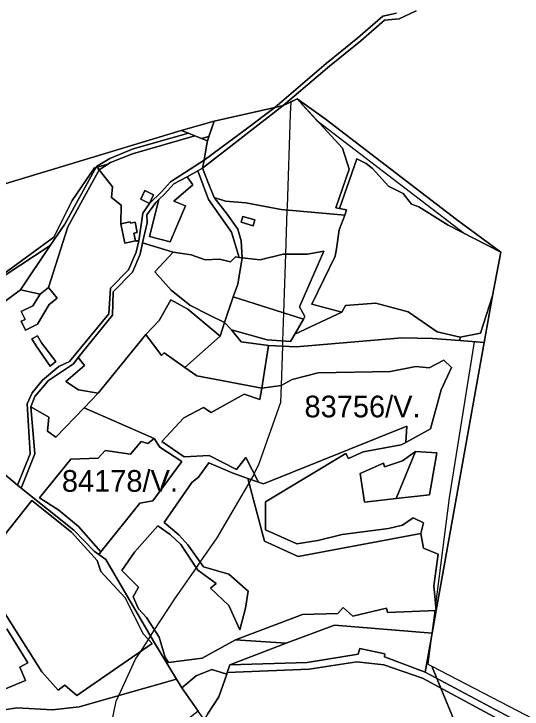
# Model space of a CAD drawing. Extents: x -477304 to -465429, y -1159113 to -1149210.
# Drawn here: x -475199.7 to -474848.1, y -1156755 to -1156273.9 of the extents above; entities that cross this region are included whole.
import ezdxf

# ---------------------------------------------------------------- set-up
doc = ezdxf.new("R2010")
doc.units = 0
for name, color, linetype in [('BPEJ_s', 7, 'Continuous'), ('orna_s', 7, 'Continuous'), ('ostatni_s', 7, 'Continuous'), ('PUPFL_s', 7, 'Continuous'), ('trav_porost_s', 7, 'Continuous')]:
    doc.layers.add(name, color=color, linetype=linetype)

msp = doc.modelspace()

# ---------------------------------------------------------------- linework, layer by layer
at = {"layer": 'BPEJ_s'}
for points in [[(-475223, -1156465.5), (-475172, -1156428.5), (-475159.5, -1156403), (-475144, -1156380.5), (-475142.89, -1156380.2), (-475142.15, -1156379.99), (-475134.83, -1156377.99), (-475132.85, -1156376.7), (-475117.6, -1156370.73), (-475074.45, -1156358.3), (-475069.81, -1156360.16), (-475064.78, -1156358.78), (-475061.21, -1156348.17), (-475019.16, -1156338.59), (-475013.4, -1156337.4), (-475007.98, -1156334.75), (-475003.78, -1156332.69), (-475000, -1156336.81), (-474990.04, -1156347.67), (-474887.92, -1156425.94), (-474862.78, -1156438.76), (-474868.51, -1156468.97), (-474874.32, -1156501.36), (-474881.26, -1156500.81), (-474898.58, -1156608.78), (-474907.96, -1156682.54), (-474907.59, -1156686.77), (-474908.5, -1156686.81), (-474910.49, -1156702.43), (-474910.7, -1156704.11), (-474913.22, -1156723.92), (-474910.48, -1156725.34), (-474833.78, -1156765.24)], [(-475111.98, -1156715.05), (-475108.75, -1156710.06), (-475106.62, -1156706.78), (-475105.19, -1156704.57), (-475102.39, -1156700.24), (-475088, -1156678), (-475073.45, -1156657.18), (-475070.81, -1156653.4), (-475059, -1156636.5), (-475036.95, -1156598.57), (-475035.55, -1156596.17), (-475034, -1156593.5), (-475033.44, -1156592.31), (-475030, -1156585), (-475015, -1156542.5), (-475014.61, -1156530.89), (-475013.71, -1156503.89), (-475013.59, -1156500.2), (-475012.94, -1156480.78), (-475011.59, -1156440.18), (-475010.57, -1156409.69), (-475010.5, -1156407.5), (-475008.25, -1156343.28), (-475007.98, -1156334.75), (-475003.78, -1156332.69), (-475000, -1156336.81), (-474990.04, -1156347.67), (-474887.92, -1156425.94), (-474862.78, -1156438.76), (-474868.51, -1156468.97), (-474874.32, -1156501.36), (-474881.26, -1156500.81), (-474898.58, -1156608.78), (-474907.96, -1156682.54), (-474907.59, -1156686.77), (-474908.5, -1156686.81), (-474910.49, -1156702.43), (-474910.7, -1156704.11), (-474913.22, -1156723.92), (-474910.48, -1156725.34)], [(-475134.5, -1156776.5), (-475129, -1156749.5), (-475127.22, -1156745.67), (-475115.5, -1156720.5), (-475111.98, -1156715.05), (-475108.75, -1156710.06), (-475106.62, -1156706.78), (-475105.19, -1156704.57), (-475102.39, -1156700.24), (-475088, -1156678), (-475073.45, -1156657.18), (-475070.81, -1156653.4), (-475059, -1156636.5), (-475036.95, -1156598.57), (-475035.55, -1156596.17), (-475034, -1156593.5), (-475033.44, -1156592.31), (-475030, -1156585), (-475015, -1156542.5), (-475014.61, -1156530.89), (-475013.71, -1156503.89), (-475013.59, -1156500.2), (-475012.94, -1156480.78), (-475011.59, -1156440.18), (-475010.57, -1156409.69), (-475010.5, -1156407.5), (-475008.25, -1156343.28), (-475007.98, -1156334.75), (-475013.4, -1156337.4), (-475019.16, -1156338.59), (-475061.21, -1156348.17), (-475064.78, -1156358.78), (-475069.81, -1156360.16), (-475074.45, -1156358.3), (-475117.6, -1156370.73), (-475132.85, -1156376.7), (-475134.83, -1156377.99), (-475142.15, -1156379.99), (-475142.89, -1156380.2), (-475144, -1156380.5), (-475159.5, -1156403), (-475172, -1156428.5), (-475223, -1156465.5)], [(-475134.5, -1156776.5), (-475129, -1156749.5), (-475127.22, -1156745.67), (-475115.5, -1156720.5), (-475111.98, -1156715.05)], [(-474910.48, -1156725.34), (-474907.01, -1156733.85), (-474904.24, -1156740.63), (-474895.17, -1156762.83)], [(-474895.17, -1156762.83), (-474904.24, -1156740.63), (-474907.01, -1156733.85), (-474910.48, -1156725.34), (-474833.78, -1156765.24)]]:
    msp.add_lwpolyline(points, dxfattribs=at)
at = {"layer": 'orna_s'}
for points in [[(-474993.54, -1156474.72), (-474972.92, -1156480.31), (-475005.36, -1156495.46), (-474999.43, -1156485.07), (-474998.44, -1156483.34), (-475002.06, -1156476.74), (-474985.18, -1156438.07), (-474996.63, -1156440.27), (-475013.29, -1156440.17), (-475029.32, -1156444.01), (-475041.83, -1156442.81), (-475042.44, -1156431.02), (-475044.83, -1156422.81), (-475052.13, -1156412.43), (-475061.2, -1156400.97), (-475053.28, -1156403.61), (-475039.25, -1156404.68), (-475014.74, -1156409.34), (-474970.79, -1156413.09), (-474974.64, -1156423.43), (-474976.42, -1156436.45), (-474977.52, -1156441.47)], [(-475032.99, -1156416.49), (-475041.37, -1156414.04), (-475042.55, -1156418.1), (-475034.17, -1156420.54)], [(-475047.92, -1156469.68), (-475044.86, -1156460.91), (-475041.83, -1156442.81), (-475029.32, -1156444.01), (-475013.29, -1156440.17), (-474996.63, -1156440.27), (-474985.18, -1156438.07), (-475002.06, -1156476.74), (-474998.44, -1156483.34), (-474999.43, -1156485.07)], [(-475225.29, -1156658.31), (-475187.3, -1156610.76), (-475159.84, -1156632.47), (-475142.18, -1156652.25), (-475139.51, -1156659.81), (-475122.83, -1156678.03), (-475110.32, -1156702.96), (-475103.98, -1156709.52), (-475156.11, -1156745.59), (-475164.39, -1156738.47), (-475169.17, -1156741.96), (-475180.38, -1156729.26)]]:
    msp.add_lwpolyline(points, close=True, dxfattribs=at)
at = {"layer": 'ostatni_s'}
msp.add_lwpolyline([(-474921.39, -1156271.86), (-474933.11, -1156277.27), (-474943.26, -1156278.24), (-474959.55, -1156292.51), (-474981.24, -1156310.11), (-475013.4, -1156337.4), (-475019.16, -1156338.59), (-474983.57, -1156308.21), (-474961.85, -1156290.53), (-474944.49, -1156275.53), (-474934.96, -1156273.41)], dxfattribs=at)
for points in [[(-474962.49, -1156374.2), (-474974.37, -1156408.54), (-474976.89, -1156408.08), (-474967.67, -1156381.29), (-474972.43, -1156366.88), (-475003.78, -1156332.69), (-474984.26, -1156346.63), (-474893.57, -1156416.19), (-474862.78, -1156438.76), (-474899.18, -1156420.2), (-474919.43, -1156407.48), (-474924.65, -1156405.6), (-474930.41, -1156398.22), (-474940.5, -1156393.12), (-474951.61, -1156380.89), (-474955.99, -1156377.42)], [(-475039.64, -1156354.14), (-475019.16, -1156338.59), (-475013.4, -1156337.4), (-475069.14, -1156380.73), (-475068.15, -1156375.11)], [(-475133.42, -1156374.01), (-475117.25, -1156367.31), (-475078.81, -1156356.55), (-475074.45, -1156358.3), (-475117.6, -1156370.73), (-475132.85, -1156376.7), (-475140.74, -1156381.82), (-475142.51, -1156379.5)], [(-475185.24, -1156578.38), (-475194.61, -1156602.07), (-475197.15, -1156600.06), (-475188.48, -1156578.4), (-475190.6, -1156543.87), (-475187.19, -1156536.22), (-475179.82, -1156527.43), (-475168.64, -1156517.95), (-475161.27, -1156514.44), (-475133.99, -1156481.5), (-475132.98, -1156463.78), (-475120.36, -1156451.04), (-475115.06, -1156438.73), (-475113.36, -1156431.06), (-475110.52, -1156411.88), (-475105.91, -1156405.13), (-475097.66, -1156396.98), (-475091.38, -1156390.17), (-475068.15, -1156375.11), (-475069.14, -1156380.73), (-475072.42, -1156382.57), (-475079.74, -1156386.67), (-475089.09, -1156391.44), (-475095.62, -1156398.62), (-475099.54, -1156402.41), (-475101.58, -1156404.38), (-475107.73, -1156412.87), (-475107.51, -1156418.5), (-475110.72, -1156432.37), (-475112.37, -1156440.09), (-475117.62, -1156452.57), (-475131.08, -1156466.21), (-475131.49, -1156482.48), (-475155.14, -1156511.76), (-475158.54, -1156515.97), (-475175.79, -1156527.59), (-475185.15, -1156538.73), (-475187.97, -1156545.74)], [(-475142.51, -1156379.5), (-475140.74, -1156381.82), (-475162.31, -1156421.25), (-475175.68, -1156463.25), (-475181.46, -1156467.94), (-475195.22, -1156464.94), (-475174.58, -1156434.27), (-475164.42, -1156419.5)], [(-475044.83, -1156422.81), (-475042.44, -1156431.02), (-475041.83, -1156442.81), (-475043.95, -1156442.45), (-475049.09, -1156425.06), (-475065.16, -1156402.38), (-475072.42, -1156382.57), (-475069.14, -1156380.73), (-475065.09, -1156391.26), (-475061.2, -1156400.97), (-475052.13, -1156412.43)], [(-475109.07, -1156396.24), (-475103.01, -1156399.2), (-475105.91, -1156405.13), (-475111.97, -1156402.17)], [(-475032.99, -1156416.49), (-475034.17, -1156420.54), (-475042.55, -1156418.1), (-475041.37, -1156414.04)], [(-475119.27, -1156417.88), (-475119.09, -1156418.76), (-475115.78, -1156418.09), (-475114.36, -1156425.12), (-475116.68, -1156425.59), (-475115.59, -1156430.98), (-475122.94, -1156432.47), (-475125.64, -1156419.17)], [(-475209.71, -1156475.4), (-475247.56, -1156499.2), (-475250.6, -1156502.98), (-475259.53, -1156490.07), (-475174.58, -1156434.27), (-475195.22, -1156464.94)], [(-475175.68, -1156463.25), (-475169.77, -1156470.53), (-475175.33, -1156475.04), (-475183.33, -1156488.73), (-475191.66, -1156492.74), (-475194.61, -1156486.62), (-475191.95, -1156485.34), (-475194.59, -1156479.84), (-475186.51, -1156475.95), (-475181.46, -1156467.94)], [(-475081.4, -1156518.64), (-475056.97, -1156496.95), (-475054.1, -1156487.43), (-475049.21, -1156492.6), (-475042.53, -1156500.85), (-475023.49, -1156503.47), (-475028.23, -1156532.89), (-475073.18, -1156524.42)], [(-475170.65, -1156514.48), (-475174.71, -1156517.65), (-475184.41, -1156503.71), (-475187.2, -1156498.82), (-475183.49, -1156496.7), (-475180.7, -1156501.59)], [(-474907.17, -1156577.56), (-474912.24, -1156606.8), (-474935.19, -1156609.32), (-474921.81, -1156576.78)]]:
    msp.add_lwpolyline(points, close=True, dxfattribs=at)
at = {"layer": 'PUPFL_s'}
for points in [[(-474849.5, -1156764.55), (-474915.25, -1156729.45), (-474910.4, -1156702.44), (-474907.59, -1156686.77), (-474874.32, -1156501.36), (-474868.51, -1156468.97), (-474862.78, -1156438.76), (-474893.57, -1156416.19), (-474984.26, -1156346.63), (-475003.78, -1156332.69), (-475013.4, -1156337.4), (-474981.24, -1156310.11), (-474959.55, -1156292.51), (-474943.26, -1156278.24), (-474933.11, -1156277.27), (-474921.39, -1156271.86)], [(-474934.96, -1156273.41), (-474944.49, -1156275.53), (-474961.85, -1156290.53), (-474983.57, -1156308.21)], [(-474983.57, -1156308.21), (-475019.16, -1156338.59), (-475061.21, -1156348.17), (-475083.88, -1156354.51), (-475234.29, -1156400.13), (-475313.73, -1156424.71), (-475391.14, -1156449.64), (-475396.61, -1156443.63), (-475405.34, -1156421.01), (-475397.55, -1156376.7), (-475391.96, -1156364.08), (-475391.9, -1156354.84), (-475388.3, -1156340.07), (-475388.56, -1156333.62), (-475376.9, -1156317.3), (-475380.37, -1156306.64), (-475375.97, -1156285.92)]]:
    msp.add_lwpolyline(points, dxfattribs=at)
for points in [[(-475061.21, -1156348.17), (-475065.79, -1156361.77), (-475074.45, -1156358.3), (-475078.81, -1156356.55), (-475083.88, -1156354.51)], [(-475142.51, -1156379.5), (-475164.42, -1156419.5), (-475174.58, -1156434.27), (-475259.53, -1156490.07), (-475273.73, -1156472.95), (-475313.73, -1156424.71), (-475234.29, -1156400.13), (-475083.88, -1156354.51), (-475078.81, -1156356.55), (-475117.25, -1156367.31), (-475133.42, -1156374.01)], [(-475008.25, -1156500.53), (-475005.36, -1156495.46), (-474972.92, -1156480.31), (-474970.38, -1156475.74), (-474949.3, -1156474.03), (-474926.91, -1156480.08), (-474906.96, -1156494), (-474890.83, -1156497.69), (-474891.05, -1156500.03), (-474910.05, -1156498.51), (-474931.23, -1156498.05), (-475004.45, -1156504.28), (-475023.49, -1156503.47), (-475042.53, -1156500.85), (-475049.21, -1156492.6), (-475024.4, -1156499.52)], [(-475028.23, -1156532.89), (-475023.49, -1156503.47), (-475004.45, -1156504.28), (-474931.23, -1156498.05), (-474910.05, -1156498.51), (-474891.05, -1156500.03), (-474874.32, -1156501.36), (-474907.59, -1156686.77), (-474909.07, -1156669.74), (-474906.07, -1156647.79), (-474916.36, -1156643.72), (-474918.25, -1156633.54), (-474916.22, -1156626.18), (-474923.52, -1156622.73), (-474930.72, -1156627.77), (-474940.55, -1156629.96), (-474972.59, -1156634.08), (-474989.31, -1156638.3), (-475004.02, -1156640.75), (-475025.56, -1156630.94), (-475025.56, -1156611.66), (-474969.94, -1156578.24), (-474968.12, -1156581.5), (-474958, -1156577.02), (-474931.72, -1156572.2), (-474928.63, -1156570.5), (-474911.46, -1156561.07), (-474904.15, -1156533.98), (-474896.91, -1156518.62), (-474902.16, -1156513.48), (-474912.28, -1156518.89), (-474921.66, -1156517.82), (-474939.19, -1156521.34), (-474989.08, -1156522.28), (-475007.29, -1156526.94), (-475014.8, -1156530.99)], [(-474943.3, -1156587.27), (-474943.98, -1156584.88), (-474960.19, -1156591.97), (-474957.06, -1156611.72), (-474935.19, -1156609.32), (-474912.24, -1156606.8), (-474907.17, -1156577.56), (-474921.81, -1156576.78), (-474930.76, -1156583.22)], [(-475000, -1156689.64), (-474975.64, -1156688.83), (-474972, -1156684.73), (-474965.17, -1156690.59), (-474941.79, -1156685.22), (-474941.22, -1156688.12), (-474907.59, -1156686.77), (-474910.4, -1156702.44), (-474977.93, -1156696.88), (-475011.36, -1156709.35), (-475046.28, -1156706.97)], [(-474915.25, -1156729.45), (-474943.36, -1156718.88), (-474943.01, -1156716.72), (-474960.45, -1156713.18), (-474961.41, -1156717.1), (-474996.9, -1156722.67), (-475050.35, -1156724.49), (-475011.36, -1156709.35), (-474977.93, -1156696.88), (-474910.4, -1156702.44)], [(-475050.35, -1156724.49), (-474996.9, -1156722.67), (-474961.41, -1156717.1), (-474960.45, -1156713.18), (-474943.01, -1156716.72), (-474943.36, -1156718.88), (-474915.25, -1156729.45), (-474849.5, -1156764.55), (-474850.84, -1156769.41), (-474917.11, -1156733.69), (-474943.69, -1156724.45), (-474962.53, -1156722.23), (-474995.47, -1156727.45), (-475052.09, -1156729.69)]]:
    msp.add_lwpolyline(points, close=True, dxfattribs=at)
at = {"layer": 'trav_porost_s'}
for points in [[(-475014.74, -1156409.34), (-475039.25, -1156404.68), (-475053.28, -1156403.61), (-475061.2, -1156400.97), (-475065.09, -1156391.26), (-475069.14, -1156380.73), (-475013.4, -1156337.4), (-475003.78, -1156332.69), (-474972.43, -1156366.88), (-474967.67, -1156381.29), (-474976.89, -1156408.08), (-474974.37, -1156408.54), (-474969.47, -1156409.43), (-474970.79, -1156413.09)], [(-475066.4, -1156365.23), (-475065.79, -1156361.77), (-475061.21, -1156348.17), (-475019.16, -1156338.59), (-475039.64, -1156354.14), (-475068.15, -1156375.11)], [(-475105.91, -1156405.13), (-475110.52, -1156411.88), (-475113.36, -1156431.06), (-475115.59, -1156430.98), (-475116.68, -1156425.59), (-475114.36, -1156425.12), (-475115.78, -1156418.09), (-475119.09, -1156418.76), (-475119.27, -1156417.88), (-475125.64, -1156419.17), (-475125.49, -1156406.36), (-475132.14, -1156400.97), (-475131.59, -1156393.52), (-475140.74, -1156381.82), (-475132.85, -1156376.7), (-475117.6, -1156370.73), (-475074.45, -1156358.3), (-475065.79, -1156361.77), (-475066.4, -1156365.23), (-475068.15, -1156375.11), (-475091.38, -1156390.17), (-475097.66, -1156396.98), (-475105.91, -1156405.13), (-475103.01, -1156399.2), (-475109.07, -1156396.24), (-475111.97, -1156402.17)], [(-474949.3, -1156474.03), (-474970.38, -1156475.74), (-474972.92, -1156480.31), (-474993.54, -1156474.72), (-474977.52, -1156441.47), (-474976.42, -1156436.45), (-474974.64, -1156423.43), (-474970.79, -1156413.09), (-474969.47, -1156409.43), (-474974.37, -1156408.54), (-474962.49, -1156374.2), (-474955.99, -1156377.42), (-474951.61, -1156380.89), (-474940.5, -1156393.12), (-474930.41, -1156398.22), (-474924.65, -1156405.6), (-474919.43, -1156407.48), (-474899.18, -1156420.2), (-474862.78, -1156438.76), (-474868.51, -1156468.97), (-474876.9, -1156494.75), (-474890.83, -1156497.69), (-474906.96, -1156494), (-474926.91, -1156480.08)], [(-475049.89, -1156445.56), (-475057.48, -1156443.63), (-475067.38, -1156444.19), (-475076.96, -1156440.54), (-475089.41, -1156438.79), (-475110.72, -1156432.37), (-475107.51, -1156418.5), (-475107.73, -1156412.87), (-475101.58, -1156404.38), (-475099.54, -1156402.41), (-475105.87, -1156427.94), (-475091.63, -1156431.64), (-475080.95, -1156406.75), (-475088.96, -1156403.43), (-475076, -1156392.31), (-475079.74, -1156386.67), (-475072.42, -1156382.57), (-475065.16, -1156402.38), (-475049.09, -1156425.06), (-475043.95, -1156442.45), (-475046.33, -1156442.04)], [(-475080.95, -1156406.75), (-475091.63, -1156431.64), (-475105.87, -1156427.94), (-475099.54, -1156402.41), (-475095.62, -1156398.62), (-475089.09, -1156391.44), (-475079.74, -1156386.67), (-475076, -1156392.31), (-475088.96, -1156403.43)], [(-475089.41, -1156438.79), (-475102.29, -1156452.37), (-475090.82, -1156465.09), (-475077.92, -1156475.45), (-475064.29, -1156482.35), (-475054.1, -1156487.43), (-475056.97, -1156496.95), (-475079.37, -1156478.22), (-475091.22, -1156471.76), (-475099.13, -1156486.1), (-475108.45, -1156495.73), (-475141.4, -1156536.4), (-475155.08, -1156534.16), (-475163.83, -1156528.4), (-475150.9, -1156517.29), (-475155.14, -1156511.76), (-475131.49, -1156482.48), (-475131.08, -1156466.21), (-475117.62, -1156452.57), (-475112.37, -1156440.09), (-475110.72, -1156432.37)], [(-475090.82, -1156465.09), (-475102.29, -1156452.37), (-475089.41, -1156438.79), (-475076.96, -1156440.54), (-475067.38, -1156444.19), (-475057.48, -1156443.63), (-475049.89, -1156445.56), (-475046.33, -1156442.04), (-475043.95, -1156442.45), (-475041.83, -1156442.81), (-475044.86, -1156460.91), (-475047.92, -1156469.68), (-475054.1, -1156487.43), (-475064.29, -1156482.35), (-475077.92, -1156475.45)], [(-475081.4, -1156518.64), (-475095.72, -1156508.57), (-475097.5, -1156510.23), (-475108.45, -1156495.73), (-475099.13, -1156486.1), (-475091.22, -1156471.76), (-475079.37, -1156478.22), (-475056.97, -1156496.95)], [(-475024.4, -1156499.52), (-475049.21, -1156492.6), (-475054.1, -1156487.43), (-475047.92, -1156469.68), (-474999.43, -1156485.07), (-475005.36, -1156495.46), (-475008.25, -1156500.53)], [(-474868.51, -1156468.97), (-474874.32, -1156501.36), (-474891.05, -1156500.03), (-474890.83, -1156497.69), (-474876.9, -1156494.75)], [(-475174.71, -1156517.65), (-475170.65, -1156514.48), (-475180.7, -1156501.59), (-475183.49, -1156496.7), (-475187.2, -1156498.82), (-475184.41, -1156503.71)], [(-475116.16, -1156646.41), (-475125, -1156659.05), (-475113.47, -1156670.65), (-475117.15, -1156677.31), (-475113.4, -1156685.57), (-475107.86, -1156691.71), (-475099.22, -1156705.18), (-475095.14, -1156719.28), (-475092.77, -1156722.83), (-475069.54, -1156719.75), (-475046.28, -1156706.97), (-475011.36, -1156709.35), (-475050.35, -1156724.49), (-475052.09, -1156729.69), (-475052.45, -1156730.77), (-475062.76, -1156727.52), (-475073.66, -1156732.1), (-475083.44, -1156740.19), (-475087.28, -1156734.24), (-475102.53, -1156709.16), (-475136.07, -1156651.39), (-475141.06, -1156647.92), (-475139.61, -1156646.1), (-475112.67, -1156612.44), (-475103.49, -1156610.99), (-475083.5, -1156583.74), (-475098.77, -1156573.71), (-475102.69, -1156567.78), (-475151.18, -1156546.56), (-475141.4, -1156536.4), (-475108.45, -1156495.73), (-475097.5, -1156510.23), (-475095.72, -1156508.57), (-475081.4, -1156518.64), (-475073.18, -1156524.42), (-475028.23, -1156532.89), (-475029.54, -1156540.8), (-475040.34, -1156537.14), (-475063.3, -1156549.83), (-475068.48, -1156546.39), (-475082.23, -1156553.56), (-475097.26, -1156569.92), (-475081.82, -1156580.48), (-475064.67, -1156579.48), (-475045.71, -1156589.21), (-475039.27, -1156580.95), (-475030.54, -1156597.95), (-475037.78, -1156595.38), (-475048.58, -1156591.56), (-475064.89, -1156584.55), (-475072.02, -1156594.57), (-475076.69, -1156598.3), (-475095.83, -1156625.91), (-475085.63, -1156634.48), (-475079.3, -1156641.24), (-475068.59, -1156656.58), (-475051.05, -1156661.66), (-475037.63, -1156673.51), (-475039.47, -1156685.08), (-475043.36, -1156700.25), (-475050.95, -1156683.35), (-475063.6, -1156671.41), (-475059.83, -1156668.02), (-475072.4, -1156658.77), (-475084.12, -1156641.16), (-475091.56, -1156634.29), (-475100.23, -1156628.08)], [(-475155.08, -1156534.16), (-475141.4, -1156536.4), (-475151.18, -1156546.56), (-475170.69, -1156566.83), (-475176.45, -1156562.64), (-475175.55, -1156552.9), (-475187.97, -1156545.74), (-475185.15, -1156538.73), (-475175.79, -1156527.59), (-475158.54, -1156515.97), (-475155.14, -1156511.76), (-475150.9, -1156517.29), (-475163.83, -1156528.4)], [(-475028.23, -1156532.89), (-475014.8, -1156530.99), (-475007.29, -1156526.94), (-474989.08, -1156522.28), (-474939.19, -1156521.34), (-474921.66, -1156517.82), (-474912.28, -1156518.89), (-474902.16, -1156513.48), (-474896.91, -1156518.62), (-474904.15, -1156533.98), (-474911.46, -1156561.07), (-474928.63, -1156570.5), (-474927.84, -1156559.28), (-475027.09, -1156599.2), (-475030.54, -1156597.95), (-475039.27, -1156580.95), (-475045.71, -1156589.21), (-475064.67, -1156579.48), (-475081.82, -1156580.48), (-475097.26, -1156569.92), (-475082.23, -1156553.56), (-475068.48, -1156546.39), (-475063.3, -1156549.83), (-475040.34, -1156537.14), (-475029.54, -1156540.8)], [(-475176.45, -1156562.64), (-475170.69, -1156566.83), (-475151.18, -1156546.56), (-475102.69, -1156567.78), (-475106.96, -1156571.2), (-475111.73, -1156569.89), (-475119.06, -1156578.48), (-475136.53, -1156576.12), (-475141.35, -1156581.44), (-475160.23, -1156582.1), (-475182.08, -1156608.83), (-475168.54, -1156617.36), (-475155.07, -1156628.76), (-475139.61, -1156646.1), (-475141.06, -1156647.92), (-475144.22, -1156645.73), (-475158.16, -1156631.27), (-475194.61, -1156602.07), (-475185.24, -1156578.38), (-475187.97, -1156545.74), (-475175.55, -1156552.9)], [(-474969.94, -1156578.24), (-475025.56, -1156611.66), (-475025.56, -1156630.94), (-475004.02, -1156640.75), (-474989.31, -1156638.3), (-474972.59, -1156634.08), (-474940.55, -1156629.96), (-474930.72, -1156627.77), (-474923.52, -1156622.73), (-474916.22, -1156626.18), (-474918.25, -1156633.54), (-475003.02, -1156649.4), (-475026.42, -1156638.91), (-475037.78, -1156595.38), (-475030.54, -1156597.95), (-475027.09, -1156599.2), (-474927.84, -1156559.28), (-474928.63, -1156570.5), (-474931.72, -1156572.2), (-474958, -1156577.02), (-474968.12, -1156581.5)], [(-475119.06, -1156578.48), (-475111.73, -1156569.89), (-475106.96, -1156571.2), (-475102.69, -1156567.78), (-475098.77, -1156573.71), (-475083.5, -1156583.74), (-475103.49, -1156610.99), (-475112.67, -1156612.44), (-475139.61, -1156646.1), (-475155.07, -1156628.76), (-475168.54, -1156617.36), (-475182.08, -1156608.83), (-475160.23, -1156582.1), (-475141.35, -1156581.44), (-475136.53, -1156576.12)], [(-474960.19, -1156591.97), (-474943.98, -1156584.88), (-474943.3, -1156587.27), (-474930.76, -1156583.22), (-474921.81, -1156576.78), (-474935.19, -1156609.32), (-474957.06, -1156611.72)], [(-475051.05, -1156661.66), (-475068.59, -1156656.58), (-475079.3, -1156641.24), (-475085.63, -1156634.48), (-475095.83, -1156625.91), (-475076.69, -1156598.3), (-475072.02, -1156594.57), (-475064.89, -1156584.55), (-475048.58, -1156591.56), (-475037.78, -1156595.38), (-475026.42, -1156638.91), (-475003.02, -1156649.4), (-474918.25, -1156633.54), (-474916.36, -1156643.72), (-474906.07, -1156647.79), (-474909.07, -1156669.74), (-474907.59, -1156686.77), (-474941.22, -1156688.12), (-474941.79, -1156685.22), (-474965.17, -1156690.59), (-474972, -1156684.73), (-474975.64, -1156688.83), (-475000, -1156689.64), (-475046.28, -1156706.97), (-475069.54, -1156719.75), (-475092.77, -1156722.83), (-475095.14, -1156719.28), (-475099.22, -1156705.18), (-475107.86, -1156691.71), (-475113.4, -1156685.57), (-475117.15, -1156677.31), (-475113.47, -1156670.65), (-475125, -1156659.05), (-475116.16, -1156646.41), (-475100.23, -1156628.08), (-475091.56, -1156634.29), (-475084.12, -1156641.16), (-475072.4, -1156658.77), (-475059.83, -1156668.02), (-475063.6, -1156671.41), (-475050.95, -1156683.35), (-475043.36, -1156700.25), (-475039.47, -1156685.08), (-475037.63, -1156673.51)], [(-475180.38, -1156729.26), (-475169.17, -1156741.96), (-475164.39, -1156738.47), (-475156.11, -1156745.59), (-475103.98, -1156709.52), (-475110.32, -1156702.96), (-475122.83, -1156678.03), (-475139.51, -1156659.81), (-475142.18, -1156652.25), (-475159.84, -1156632.47), (-475187.3, -1156610.76), (-475225.29, -1156658.31)], [(-475073.66, -1156732.1), (-475062.76, -1156727.52), (-475052.45, -1156730.77), (-475057.96, -1156746.55), (-475065.69, -1156758.54), (-475068.06, -1156762.21), (-475072.16, -1156756.34), (-475083.44, -1156740.19)], [(-475215.38, -1156792.99), (-475235.48, -1156787.73), (-475248.33, -1156785.26), (-475249.84, -1156771.66), (-475231.82, -1156765.37), (-475220.74, -1156764.57), (-475214.97, -1156756.83), (-475197.62, -1156754.09), (-475173.1, -1156755.58), (-475154.64, -1156753.52), (-475087.28, -1156734.24), (-475083.44, -1156740.19), (-475072.16, -1156756.34), (-475094.43, -1156773.83), (-475134.32, -1156783.09), (-475142.92, -1156777.83), (-475147.7, -1156787.55), (-475158.17, -1156788.57), (-475170.47, -1156784.32)]]:
    msp.add_lwpolyline(points, close=True, dxfattribs=at)
for points in [[(-475209.71, -1156475.4), (-475195.22, -1156464.94), (-475181.46, -1156467.94), (-475186.51, -1156475.95), (-475194.59, -1156479.84), (-475191.95, -1156485.34), (-475194.61, -1156486.62), (-475191.66, -1156492.74), (-475183.33, -1156488.73), (-475175.33, -1156475.04), (-475169.77, -1156470.53), (-475175.68, -1156463.25), (-475162.31, -1156421.25), (-475140.74, -1156381.82), (-475131.59, -1156393.52), (-475132.14, -1156400.97), (-475125.49, -1156406.36), (-475125.64, -1156419.17), (-475122.94, -1156432.47), (-475115.59, -1156430.98), (-475113.36, -1156431.06), (-475115.06, -1156438.73), (-475120.36, -1156451.04), (-475132.98, -1156463.78), (-475133.99, -1156481.5), (-475161.27, -1156514.44), (-475168.64, -1156517.95), (-475179.82, -1156527.43), (-475187.19, -1156536.22), (-475190.6, -1156543.87), (-475188.48, -1156578.4), (-475197.15, -1156600.06), (-475224.42, -1156577.28)], [(-475224.42, -1156577.28), (-475197.15, -1156600.06), (-475194.61, -1156602.07), (-475158.16, -1156631.27), (-475144.22, -1156645.73), (-475141.06, -1156647.92), (-475136.07, -1156651.39), (-475102.53, -1156709.16), (-475087.28, -1156734.24), (-475154.64, -1156753.52), (-475173.1, -1156755.58), (-475197.62, -1156754.09), (-475214.97, -1156756.83)], [(-475204.61, -1156699.56), (-475190.09, -1156723.07), (-475195.63, -1156725.89), (-475191.72, -1156735.3), (-475236.41, -1156753.67)], [(-475236.41, -1156753.67), (-475191.72, -1156735.3), (-475195.63, -1156725.89), (-475190.09, -1156723.07), (-475204.61, -1156699.56)], [(-475065.69, -1156758.54), (-475057.96, -1156746.55), (-475052.45, -1156730.77), (-475052.09, -1156729.69), (-474995.47, -1156727.45), (-474962.53, -1156722.23), (-474943.69, -1156724.45), (-474917.11, -1156733.69), (-474850.84, -1156769.41)]]:
    msp.add_lwpolyline(points, dxfattribs=at)

# ---------------------------------------------------------------- texts
at = {"layer": 'BPEJ_s'}
for s, p in [('83756/V.', (-474998.64, -1156553.1)), ('84178/V.', (-475166.52, -1156604.61))]:
    msp.add_text(s, height=15, dxfattribs=at).set_placement(p)

doc.saveas('drawing.dxf')
